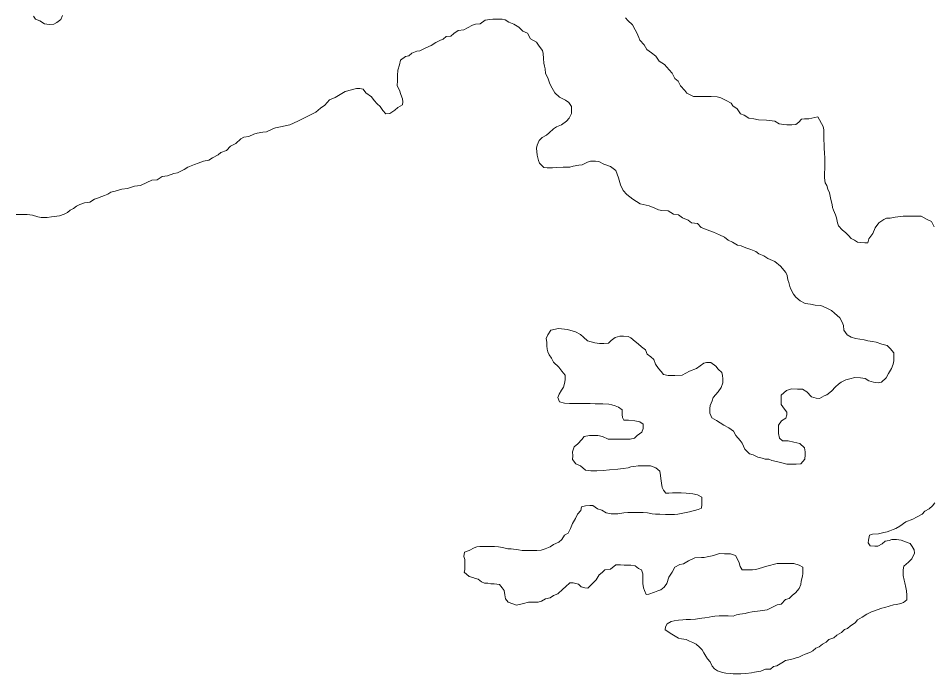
# Model space of a CAD drawing. Extents: x 553962 to 842807, y 8883888 to 9032388.
# Drawn here: x 587242 to 588527, y 8908087 to 8909009 of the extents above; entities that cross this region are included whole.
import ezdxf

# ---------------------------------------------------------------- set-up
doc = ezdxf.new("R2010")
doc.units = 0
doc.header["$LTSCALE"] = 20
doc.layers.add('6', color=7, linetype='Continuous', lineweight=13)

msp = doc.modelspace()

# ---------------------------------------------------------------- linework, layer by layer
at = {"layer": '6'}
for points in [[(587303.74, 8909013.07), (587301.19, 8909007.58), (587295.66, 8909003.11), (587291.64, 8909000.64), (587285.13, 8909000.18), (587278.14, 8909001.23), (587271.66, 8909005.27), (587265.68, 8909007.82), (587262.71, 8909011.84)], [(587547.47, 8908832.71), (587554.53, 8908839.67), (587558.55, 8908841.65), (587565.56, 8908842.6), (587572.59, 8908846.06), (587577.1, 8908847.53), (587585.11, 8908848.98), (587590.62, 8908849.45), (587599.15, 8908853.4), (587603.17, 8908854.87), (587610.18, 8908856.33), (587623.34, 8908859.19), (587634.26, 8908864.19), (587645.64, 8908870.11), (587659.95, 8908876.82), (587666.5, 8908882.79), (587672.53, 8908886.75), (587679.09, 8908894.22), (587687.12, 8908897.67), (587701.19, 8908906.09), (587716.73, 8908910.49), (587721.73, 8908910.46), (587726.23, 8908909.43), (587730.19, 8908904.4), (587738.15, 8908898.34), (587741.61, 8908893.31), (587746.08, 8908888.77), (587750.05, 8908884.74), (587754.01, 8908879.2), (587757.98, 8908874.67), (587763.98, 8908875.13), (587771.02, 8908879.59), (587775.05, 8908883.57), (587781.58, 8908887.53), (587782.11, 8908891.54), (587781.65, 8908895.54), (587779.19, 8908902.07), (587777.24, 8908908.09), (587774.28, 8908914.12), (587774.34, 8908921.63), (587774.39, 8908928.64), (587774.95, 8908936.15), (587777.51, 8908943.64), (587778.56, 8908950.14), (587785.6, 8908955.1), (587790.61, 8908956.07), (587794.64, 8908960.05), (587801.67, 8908963.01), (587806.17, 8908963.48), (587814.21, 8908967.43), (587821.74, 8908970.89), (587828.27, 8908974.85), (587834.8, 8908978.31), (587838.81, 8908979.79), (587842.84, 8908983.26), (587849.35, 8908983.72), (587853.88, 8908987.7), (587859.91, 8908991.66), (587867.92, 8908992.61), (587872.95, 8908995.58), (587879.98, 8908999.54), (587883.99, 8909001.02), (587891, 8909001.47), (587898.04, 8909006.43), (587904.55, 8909007.39), (587908.56, 8909007.86), (587915.06, 8909007.82), (587921.56, 8909007.78), (587926.05, 8909006.75), (587931.03, 8909003.71), (587938.01, 8909000.66), (587944.99, 8908996.61), (587950.95, 8908991.06), (587957.43, 8908988.01), (587961.37, 8908979.98), (587969.84, 8908975.41), (587973.8, 8908969.88), (587978.25, 8908963.84), (587979.22, 8908959.33), (587979.66, 8908952.32), (587980.11, 8908945.8), (587981.08, 8908941.79), (587982.05, 8908937.78), (587982.51, 8908931.27), (587985.96, 8908925.24), (587987.43, 8908921.22), (587988.9, 8908916.71), (587991.85, 8908910.68), (587995.8, 8908904.14), (588002.26, 8908898.09), (588010.73, 8908894.03), (588015.21, 8908890.49), (588019.17, 8908884.96), (588019.14, 8908880.45), (588019.09, 8908874.95), (588016.04, 8908868.46), (588012.01, 8908864.48), (588004.97, 8908859.02), (587997.94, 8908856.56), (587993.92, 8908853.58), (587987.88, 8908848.12)], [(588365.62, 8908870.36), (588352.59, 8908867.44), (588346.59, 8908867.48), (588342.58, 8908867), (588338.55, 8908863.02), (588334.52, 8908859.55), (588329.02, 8908859.08), (588322.02, 8908859.13), (588317.52, 8908859.66), (588311.02, 8908860.7), (588305.05, 8908864.25), (588293.05, 8908865.83), (588282.05, 8908866.4), (588275.56, 8908867.45), (588268.56, 8908868.49), (588262.09, 8908872.54), (588256.6, 8908874.58), (588252.16, 8908881.62), (588246.18, 8908885.67), (588243.71, 8908889.69), (588236.74, 8908893.24), (588229.26, 8908897.29), (588223.77, 8908898.33), (588215.27, 8908898.89), (588207.77, 8908898.94), (588200.26, 8908898.99), (588190.76, 8908899.05), (588181.29, 8908903.62), (588178.32, 8908907.65), (588172.37, 8908914.19), (588168.92, 8908920.73), (588164.44, 8908924.26), (588160.5, 8908931.8), (588156.53, 8908936.33), (588150.08, 8908943.88), (588142.62, 8908948.94), (588137.67, 8908955.98), (588131.7, 8908960.53), (588125.23, 8908965.08), (588121.28, 8908971.61), (588115.33, 8908978.16), (588113.86, 8908982.18), (588110.91, 8908988.71), (588108.44, 8908992.73), (588104.99, 8908999.76), (588098.53, 8909005.81), (588095.06, 8909009.84)], [(588529.01, 8908715.56), (588525.07, 8908723.1), (588518.09, 8908726.65), (588510.62, 8908730.7), (588503.12, 8908730.75), (588493.62, 8908730.81), (588485.61, 8908730.87), (588481.61, 8908730.39), (588474.1, 8908729.44), (588467.08, 8908727.98), (588462.08, 8908728.02), (588458.06, 8908726.04), (588451.02, 8908721.08), (588445.97, 8908714.11), (588442.9, 8908706.11), (588437.35, 8908698.64), (588435.8, 8908693.14), (588431.3, 8908693.17), (588425.8, 8908693.71), (588421.31, 8908694.24), (588416.82, 8908696.77), (588412.34, 8908699.31), (588408.37, 8908703.34), (588404.9, 8908707.37), (588399.43, 8908711.41), (588394.47, 8908716.95), (588393, 8908721.47), (588391.55, 8908728.48), (588390.08, 8908732.5), (588387.63, 8908739.03), (588386.16, 8908743.04), (588385.69, 8908747.05), (588383.74, 8908754.07), (588382.78, 8908758.59), (588381.82, 8908763.6), (588379.35, 8908768.62), (588377.89, 8908773.64), (588375.92, 8908777.66), (588374.97, 8908784.67), (588375.01, 8908789.68), (588375.08, 8908799.19), (588375.13, 8908805.2), (588375.19, 8908813.71), (588374.73, 8908818.22), (588374.3, 8908827.24), (588374.33, 8908831.74), (588373.88, 8908837.76), (588373.92, 8908843.26), (588373.95, 8908847.27), (588373.99, 8908852.28), (588373.02, 8908856.79), (588365.62, 8908870.36)], [(587987.88, 8908848.12), (587983.85, 8908844.64), (587977.82, 8908841.17), (587973.79, 8908837.19), (587970.74, 8908830.7), (587970.2, 8908826.2), (587971.13, 8908816.68), (587972.57, 8908809.16), (587974.04, 8908805.15), (587980.5, 8908799.1), (587985, 8908798.56), (587992.5, 8908798.51), (587998.51, 8908798.98), (588007.51, 8908799.42), (588017.02, 8908799.85), (588021.53, 8908800.83), (588029.55, 8908802.27), (588034.05, 8908802.75), (588041.58, 8908806.7), (588046.1, 8908808.17), (588053.1, 8908808.13), (588057.6, 8908807.6), (588064.57, 8908804.05), (588074.05, 8908800.48), (588081.37, 8908794.7), (588085.11, 8908784.41), (588088.03, 8908774.92), (588091.68, 8908766.89), (588096.8, 8908761.05), (588105.56, 8908754.49), (588105.56, 8908754.49), (588115.78, 8908747.92), (588115.78, 8908747.92), (588128.2, 8908745), (588128.2, 8908745), (588136.47, 8908741.84), (588141.45, 8908739.81), (588145.95, 8908738.78), (588154.95, 8908738.21), (588162.42, 8908733.66), (588169.41, 8908732.61), (588175.38, 8908728.57), (588183.36, 8908725.01), (588187.84, 8908721.47), (588196.33, 8908720.42), (588201.29, 8908714.88), (588209.77, 8908711.31), (588218.75, 8908708.25), (588227.22, 8908704.19), (588234.2, 8908701.14), (588239.17, 8908697.1), (588245.65, 8908694.05), (588252.62, 8908690), (588257.62, 8908688.97), (588264.1, 8908685.92), (588271.09, 8908683.87), (588278.07, 8908680.82), (588282.55, 8908677.79), (588289.53, 8908674.74), (588295, 8908671.2), (588304.97, 8908667.12), (588312.96, 8908660.34), (588320.43, 8908651.35), (588322.4, 8908647.33), (588323.36, 8908641.31), (588324.83, 8908637.3), (588326.29, 8908631.78), (588327.26, 8908627.77), (588331.21, 8908620.73), (588334.68, 8908616.7), (588340.64, 8908611.66), (588347.61, 8908607.61), (588355.11, 8908607.05), (588361.6, 8908605.51), (588369.6, 8908604.96), (588377.08, 8908601.9), (588384.56, 8908597.85), (588389.03, 8908594.31), (588396.48, 8908587.75), (588399.44, 8908581.73), (588401.4, 8908576.71), (588401.85, 8908570.19), (588406.81, 8908563.65), (588412.28, 8908560.61), (588418.27, 8908558.57), (588424.27, 8908557.53), (588430.76, 8908556.48), (588435.76, 8908555.45), (588442.25, 8908554.4), (588447.25, 8908553.37), (588455.23, 8908550.81), (588462.72, 8908548.76), (588467.19, 8908544.73), (588472.14, 8908538.18), (588472.11, 8908534.18), (588472.06, 8908527.17), (588471.52, 8908522.67), (588468.97, 8908516.17), (588464.92, 8908509.19), (588461.37, 8908503.21), (588454.82, 8908497.24)], [(587238.58, 8908733.11), (587243.08, 8908733.08), (587250.08, 8908733.03), (587254.09, 8908733.01), (587261.58, 8908731.96), (587269.07, 8908729.9), (587273.56, 8908728.87), (587278.06, 8908728.84), (587282.07, 8908728.82), (587288.08, 8908729.78), (587292.08, 8908730.25), (587299.59, 8908731.2), (587306.11, 8908733.66), (587310.63, 8908735.64), (587314.66, 8908739.11), (587319.18, 8908741.59), (587323.2, 8908744.57), (587328.23, 8908747.04), (587334.75, 8908749.5), (587342.26, 8908750.45), (587348.79, 8908754.41), (587352.8, 8908755.89), (587358.82, 8908758.35), (587362.84, 8908759.83), (587367.35, 8908761.8), (587371.38, 8908764.28), (587377.89, 8908765.73), (587386.92, 8908768.68), (587394.93, 8908769.63), (587404.96, 8908773.07), (587413.47, 8908774.01), (587422, 8908777.96), (587429.03, 8908781.42), (587436.54, 8908781.87), (587443.57, 8908786.33), (587451.09, 8908787.28), (587460.12, 8908790.73), (587465.13, 8908791.7), (587474.66, 8908796.14), (587479.69, 8908799.61), (587489.23, 8908803.55), (587494.24, 8908805.02), (587501.77, 8908807.98), (587509.28, 8908809.43), (587514.31, 8908812.9), (587522.34, 8908816.85), (587526.37, 8908820.33), (587534.4, 8908823.28), (587539.94, 8908829.25), (587547.47, 8908832.71)], [(587990.17, 8908570.41), (587986.04, 8908563.73), (587983.43, 8908558.5), (587984.3, 8908553.27), (587984.3, 8908548.47), (587985.17, 8908543.68), (587986.04, 8908539.75), (587987.79, 8908535.83), (587991.28, 8908531.04), (587993.83, 8908525.33), (588001.28, 8908518.27), (588005.74, 8908512.73), (588010.2, 8908507.19), (588010.16, 8908501.18), (588009.63, 8908497.18), (588008.07, 8908490.18), (588005.04, 8908485.7), (588001.99, 8908480.21), (587999.96, 8908475.72), (588002.41, 8908469.69), (588009.4, 8908467.64), (588016.4, 8908467.09), (588022.9, 8908467.05), (588029.4, 8908467.01), (588036.41, 8908466.96), (588045.41, 8908466.9), (588052.41, 8908466.86), (588059.42, 8908466.81), (588063.42, 8908466.78), (588071.42, 8908466.23), (588075.91, 8908465.2), (588080.4, 8908463.67), (588085.39, 8908462.13), (588090.36, 8908458.09), (588090.31, 8908451.58), (588090.78, 8908447.58), (588092.75, 8908443.56), (588099.26, 8908443.51), (588108.26, 8908442.95), (588115.25, 8908441.41), (588119.72, 8908437.87), (588119.68, 8908431.86), (588118.14, 8908426.87), (588111.6, 8908421.9), (588107.57, 8908418.42), (588101.56, 8908416.96), (588093.05, 8908417.02), (588084.05, 8908417.08), (588075.05, 8908417.14), (588070.54, 8908417.17), (588062.57, 8908420.72), (588056.08, 8908422.27), (588050.07, 8908422.31), (588044.57, 8908422.35), (588037.06, 8908420.89), (588033.52, 8908416.41), (588027.97, 8908410.44), (588022.94, 8908405.97), (588020.38, 8908398.97), (588020.84, 8908393.46), (588020.8, 8908388.46), (588025.26, 8908382.42), (588031.74, 8908379.37), (588038.7, 8908373.32), (588046.19, 8908372.27), (588050.19, 8908372.24), (588054.69, 8908372.21), (588063.7, 8908372.65), (588072.71, 8908373.59), (588084.23, 8908374.52), (588091.74, 8908375.47), (588098.75, 8908376.42), (588102.76, 8908377.9), (588106.76, 8908378.37), (588112.77, 8908379.33), (588117.28, 8908379.31), (588124.28, 8908379.26), (588130.28, 8908379.22), (588137.77, 8908376.67), (588143.23, 8908372.12), (588144.18, 8908365.61), (588144.65, 8908361.6), (588145.6, 8908355.08), (588146.56, 8908349.07), (588148.53, 8908345.05), (588152, 8908341.02), (588156, 8908340.99), (588161.01, 8908341.46), (588165.01, 8908341.44), (588173.51, 8908341.38), (588180.51, 8908340.83), (588189.51, 8908340.27), (588196.5, 8908338.72), (588202.48, 8908335.18), (588202.45, 8908331.17), (588202.4, 8908325.17), (588201.86, 8908319.66), (588197.35, 8908318.19), (588184.82, 8908314.77), (588168.78, 8908311.37), (588163.78, 8908310.9)], [(588087.25, 8908561.99), (588080.7, 8908559.81), (588075.03, 8908555.88), (588071.25, 8908552.16), (588064.74, 8908551.7), (588058.74, 8908551.74), (588051.74, 8908552.29), (588046.75, 8908553.82), (588041.76, 8908555.36), (588035.8, 8908560.4), (588031.83, 8908564.43), (588024.85, 8908567.98), (588013.52, 8908571.14), (588000.87, 8908572.45), (587990.17, 8908570.41)], [(588454.82, 8908497.24), (588450.31, 8908496.27), (588443.82, 8908497.31), (588437.33, 8908498.86), (588431.85, 8908502.4), (588425.36, 8908503.44), (588417.35, 8908503.5), (588410.34, 8908502.04), (588404.83, 8908500.58), (588398.3, 8908497.11), (588394.27, 8908494.14), (588390.24, 8908490.66), (588384.7, 8908484.69), (588378.15, 8908479.22), (588374.14, 8908477.75), (588367.61, 8908474.28), (588363.11, 8908474.82), (588356.62, 8908476.36), (588350.17, 8908483.41), (588343.7, 8908487.46), (588336.7, 8908487.51), (588328.19, 8908487.56), (588321.17, 8908485.61), (588314.12, 8908478.64), (588314.07, 8908471.63), (588314.02, 8908465.63), (588318.47, 8908459.09), (588321.94, 8908455.06), (588321.91, 8908451.05), (588320.38, 8908446.56), (588314.34, 8908442.59), (588310.3, 8908436.61), (588310.26, 8908432.1), (588310.21, 8908425.09), (588311.66, 8908418.58), (588315.63, 8908414.54), (588323.63, 8908414.49), (588331.63, 8908412.94), (588340.11, 8908410.88), (588346.57, 8908404.83), (588347.53, 8908399.31), (588347.5, 8908394.81), (588346.95, 8908388.8), (588341.4, 8908382.33), (588334.89, 8908381.87), (588329.89, 8908381.9), (588321.89, 8908381.96), (588316.89, 8908382.99), (588307.41, 8908385.56), (588300.92, 8908387.1), (588296.43, 8908388.63), (588291.52, 8908388.89), (588287.11, 8908390), (588281.12, 8908391.54), (588274.65, 8908395.09), (588269.15, 8908396.13), (588262.7, 8908402.68), (588259.26, 8908411.22), (588256.29, 8908415.24), (588250.34, 8908422.29), (588246.89, 8908428.32), (588240.42, 8908432.87), (588233.44, 8908436.42), (588222.99, 8908443), (588216.52, 8908447.05), (588213.56, 8908453.58), (588213.61, 8908460.09), (588214.14, 8908464.09), (588216.7, 8908471.08), (588218.23, 8908475.58), (588225.3, 8908483.54), (588229.34, 8908489.52), (588231.89, 8908496.02), (588231.94, 8908502.02), (588231.47, 8908506.53), (588230.5, 8908510.55), (588225.54, 8908515.59), (588222.07, 8908519.61), (588215.1, 8908524.67), (588209.1, 8908524.71), (588205.09, 8908523.73), (588195.03, 8908516.29), (588185, 8908512.85), (588174.95, 8908506.91), (588164.44, 8908506.48), (588154.94, 8908506.54), (588148.45, 8908508.08), (588144.98, 8908512.11), (588141.51, 8908516.14), (588137.06, 8908522.68), (588135.1, 8908529.2), (588130.63, 8908532.74), (588125.63, 8908536.7), (588123.01, 8908542.81), (588117.78, 8908546.73), (588112.98, 8908551.09), (588108.62, 8908554.58), (588102.51, 8908559.37), (588098.59, 8908561.55), (588092.48, 8908561.99), (588087.25, 8908561.99)], [(588475.26, 8908291.32), (588480.79, 8908294.78), (588489.34, 8908300.74), (588498.87, 8908304.18), (588503.9, 8908307.15), (588511.94, 8908311.6), (588515.97, 8908315.58), (588522, 8908319.05), (588526.53, 8908323.02), (588530.06, 8908327.51)], [(588163.78, 8908310.9), (588157.27, 8908310.94), (588151.27, 8908310.98), (588143.27, 8908311.54), (588137.27, 8908311.58), (588132.77, 8908312.11), (588125.78, 8908313.16), (588119.78, 8908313.7), (588114.28, 8908313.73), (588110.27, 8908313.76), (588104.27, 8908313.8), (588098.27, 8908313.84), (588092.76, 8908313.37), (588084.25, 8908311.93), (588080.25, 8908311.96), (588074.75, 8908311.99), (588067.75, 8908313.54), (588061.78, 8908317.08), (588055.79, 8908319.13), (588049.32, 8908323.67), (588044.82, 8908323.7), (588038.82, 8908323.24), (588033.3, 8908321.78), (588032.26, 8908316.78), (588027.72, 8908311.3), (588024.67, 8908305.31), (588020.62, 8908298.33), (588017.56, 8908291.34), (588014.51, 8908284.85), (588009.49, 8908281.88), (588005.44, 8908275.9), (588001.41, 8908271.92), (587993.88, 8908268.96), (587989.35, 8908265.49), (587982.33, 8908262.53), (587976.31, 8908260.57), (587970.31, 8908260.11), (587966.3, 8908260.13), (587962.3, 8908260.16), (587957.8, 8908260.19), (587953.8, 8908260.22), (587949.8, 8908260.24), (587944.8, 8908261.28), (587934.18, 8908262.55), (587929.75, 8908262.6), (587922.26, 8908264.65), (587916.76, 8908265.69), (587910.76, 8908265.73), (587906.76, 8908265.75), (587902.26, 8908265.78), (587895.75, 8908265.82), (587890.25, 8908265.86), (587886.25, 8908265.39), (587882.23, 8908263.91), (587875.2, 8908260.45), (587868.68, 8908257.99), (587867.64, 8908251.99), (587869.1, 8908247.48), (587869.05, 8908240.97), (587869.02, 8908236.96), (587868.99, 8908232.96), (587868.45, 8908229.83)], [(588160, 8908142.69), (588169.46, 8908137.12), (588173.95, 8908136.09), (588180.45, 8908135.04), (588184.93, 8908133.01), (588189.92, 8908130.97), (588194.4, 8908128.44), (588198.87, 8908124.41), (588202.84, 8908120.37), (588205.32, 8908116.35), (588207.78, 8908111.83), (588210.25, 8908107.81), (588214.22, 8908103.78), (588216.68, 8908097.75), (588220.15, 8908093.72), (588224.63, 8908091.19), (588231.62, 8908088.64), (588236.11, 8908087.61), (588242.61, 8908087.06), (588246.61, 8908087.04), (588253.11, 8908086.99), (588257.11, 8908086.97), (588264.12, 8908087.42), (588272.13, 8908088.37), (588276.64, 8908089.34), (588285.16, 8908090.79), (588291.68, 8908093.25), (588298.68, 8908093.2), (588303.21, 8908097.18), (588307.72, 8908098.15), (588314.76, 8908102.11), (588319.78, 8908105.58), (588326.8, 8908107.04), (588330.81, 8908108.01), (588334.82, 8908109.49), (588338.83, 8908110.46), (588343.35, 8908112.43), (588347.86, 8908114.41), (588354.38, 8908116.87), (588358.41, 8908119.34), (588362.43, 8908122.82), (588367.45, 8908124.79), (588371.98, 8908128.77), (588377, 8908131.24), (588381.04, 8908135.22), (588388.06, 8908137.67), (588392.09, 8908141.15), (588398.62, 8908145.12), (588403.15, 8908149.09), (588407.16, 8908150.57), (588411.2, 8908154.55), (588417.73, 8908158.51), (588421.27, 8908162.99), (588427.79, 8908166.45), (588434.33, 8908170.92), (588440.86, 8908173.88), (588444.87, 8908175.35), (588448.88, 8908176.83), (588455.4, 8908179.29), (588459.41, 8908180.26), (588465.93, 8908182.22), (588471.94, 8908183.69), (588475.95, 8908184.16), (588481.96, 8908185.62), (588485.98, 8908187.1), (588490.51, 8908191.07), (588490.56, 8908197.58), (588490.1, 8908203.59), (588489.14, 8908208.11), (588487.69, 8908214.63), (588486.72, 8908218.64), (588485.27, 8908225.16), (588485.3, 8908229.16), (588485.33, 8908233.17), (588486.37, 8908238.17), (588492.91, 8908244.13), (588497.45, 8908248.61), (588501.51, 8908256.59), (588501.05, 8908261.1), (588498.08, 8908266.13), (588495.11, 8908270.16), (588488.63, 8908272.7), (588482.64, 8908274.74), (588476.15, 8908275.79), (588469.64, 8908275.83), (588465.63, 8908274.36), (588460.12, 8908273.39), (588456.09, 8908269.91), (588449.56, 8908266.45), (588445.56, 8908266.48), (588439.06, 8908267.02), (588436.09, 8908271.04), (588436.62, 8908275.05), (588438.18, 8908282.05), (588442.19, 8908283.52), (588450.7, 8908283.97), (588458.21, 8908285.42), (588462.72, 8908286.39), (588466.73, 8908287.87), (588471.25, 8908289.84), (588475.26, 8908291.32)], [(587962.75, 8908187.56), (587966.75, 8908187.53), (587972.25, 8908187.49), (587976.77, 8908188.96), (587982.8, 8908192.43), (587989.31, 8908193.89), (587993.83, 8908196.86), (587999.86, 8908199.33), (588006.91, 8908205.79), (588010.94, 8908209.27), (588016.98, 8908214.74), (588021.48, 8908214.71), (588028.97, 8908213.15), (588032.94, 8908209.12), (588037.94, 8908207.59), (588041.94, 8908207.56), (588045.97, 8908211.04), (588050, 8908215.52), (588054.03, 8908219), (588058.08, 8908225.98), (588062.11, 8908229.46), (588066.14, 8908232.94), (588074.15, 8908233.88), (588081.7, 8908240.34), (588088.21, 8908240.3), (588093.2, 8908239.77), (588097.71, 8908239.74), (588102.71, 8908239.7), (588108.7, 8908238.66), (588113.18, 8908235.13), (588117.66, 8908233.1), (588119.62, 8908227.58), (588119.59, 8908223.57), (588119.55, 8908218.06), (588119.52, 8908214.06), (588120.48, 8908208.04), (588121.95, 8908204.03), (588123.9, 8908198.51), (588127.91, 8908198.98), (588135.94, 8908201.93), (588140.45, 8908203.4), (588144.96, 8908204.88), (588149.49, 8908208.85), (588153.03, 8908213.84), (588156.1, 8908222.83), (588160.66, 8908229.81), (588164.21, 8908236.79), (588171.25, 8908240.75), (588176.76, 8908241.72), (588183.79, 8908245.68), (588192.33, 8908250.13), (588201.83, 8908250.56), (588205.84, 8908250.54), (588209.85, 8908251.51), (588216.86, 8908252.97), (588221.37, 8908254.44), (588227.39, 8908255.9), (588234.39, 8908255.86), (588238.89, 8908255.83), (588242.89, 8908255.8), (588249.88, 8908253.25), (588252.83, 8908247.22), (588254.8, 8908243.21), (588256.26, 8908237.69), (588259.23, 8908233.16)], [(588259.23, 8908233.16), (588267.73, 8908233.11), (588273.73, 8908233.07), (588278.24, 8908233.54), (588282.75, 8908235.01), (588293.78, 8908238.44), (588308.32, 8908241.85), (588320.82, 8908242.27), (588331.83, 8908242.19), (588339.31, 8908239.64), (588344.29, 8908237.1), (588344.26, 8908233.1), (588344.23, 8908228.09), (588343.7, 8908224.09), (588342.14, 8908217.09), (588341.61, 8908212.59), (588339.06, 8908207.1), (588334.01, 8908200.62), (588329.99, 8908197.64), (588324.95, 8908192.67), (588319.94, 8908191.2), (588313.88, 8908184.73), (588308.37, 8908183.77), (588300.84, 8908180.31), (588294.31, 8908176.85), (588284.3, 8908175.41), (588273.28, 8908173.98), (588267.77, 8908173.02), (588263.26, 8908171.55), (588255.75, 8908170.6), (588251.24, 8908169.62), (588246.23, 8908168.16), (588239.22, 8908168.2), (588233.22, 8908168.24), (588226.72, 8908168.28), (588220.71, 8908167.82), (588216.71, 8908167.35)], [(587868.45, 8908229.83), (587875.27, 8908223.74), (587880.44, 8908222.45), (587884.32, 8908220.84), (587887.96, 8908220.09), (587892.44, 8908216.06), (587896.93, 8908214.53), (587901.43, 8908214.5), (587905.92, 8908213.47), (587910.42, 8908213.44), (587917.92, 8908212.39), (587921.89, 8908207.85), (587924.36, 8908203.83), (587925.31, 8908197.82), (587926.27, 8908192.3), (587930.24, 8908187.46), (587930.24, 8908187.46), (587930.24, 8908187.46), (587930.24, 8908187.46), (587941.73, 8908183.63), (587941.73, 8908183.63), (587941.73, 8908183.63), (587951.73, 8908185.63), (587958.75, 8908187.58), (587962.75, 8908187.56)], [(588216.71, 8908167.35), (588212.7, 8908166.37), (588206.69, 8908165.41), (588202.18, 8908164.94), (588193.67, 8908163.5), (588186.66, 8908163.04), (588180.16, 8908163.08), (588175.65, 8908162.61), (588169.65, 8908162.15), (588163.64, 8908161.19), (588159.13, 8908160.22), (588153.6, 8908157.25), (588151.07, 8908152.76), (588151.04, 8908148.76), (588160, 8908142.69)]]:
    msp.add_lwpolyline(points, dxfattribs=at)

doc.saveas('drawing.dxf')
